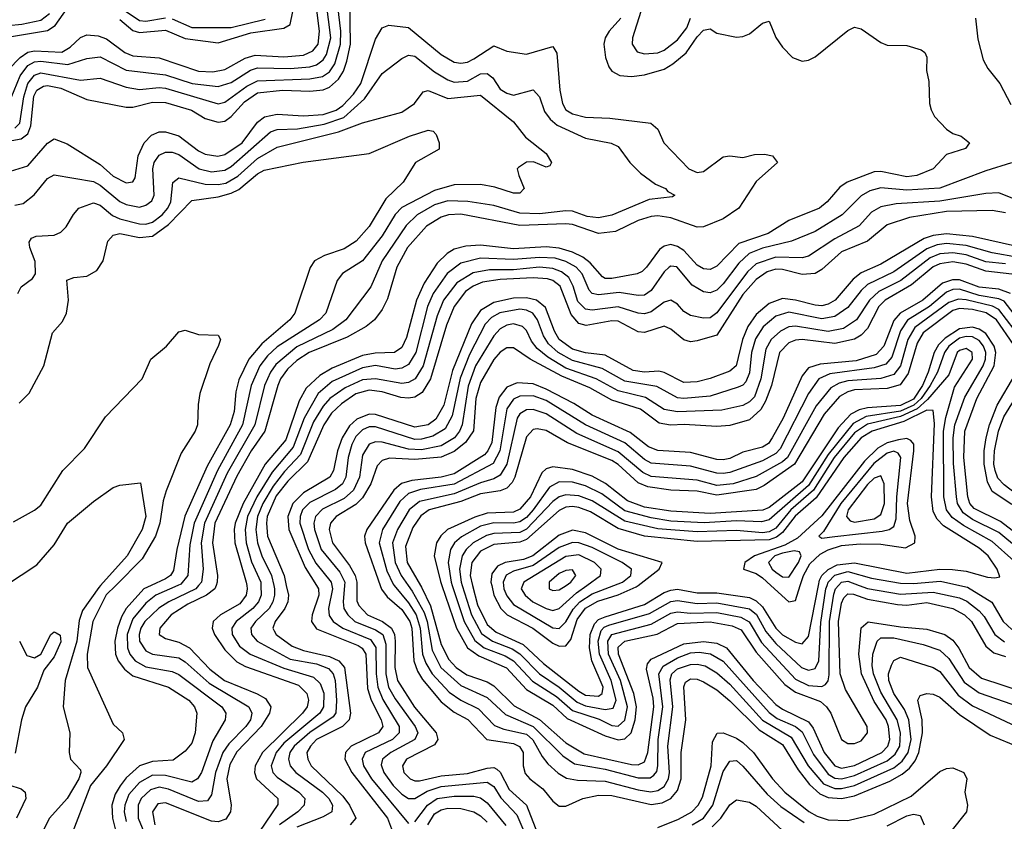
# Model space of a CAD drawing. Header units: inches. Extents: x 990535 to 1117859, y 769386 to 892122.
# Tile 974 of 1056: x 1063085 to 1066087, y 879281 to 881725. Entities that reach past the tile are written whole.
import ezdxf

# ---------------------------------------------------------------- set-up
doc = ezdxf.new("R2010")
doc.units = ezdxf.units.IN
doc.header["$MEASUREMENT"] = 0
doc.layers.add('B0867', color=7, linetype='Continuous')
doc.layers.add('B0868', color=7, linetype='Continuous')

msp = doc.modelspace()

# ---------------------------------------------------------------- linework, layer by layer
at = {"layer": 'B0867', "color": 5}
for points, elevation in [([(1063378.1, 880000), (1063349.1, 879970.9), (1063307.6, 879890), (1063290.8, 879790.8), (1063292.1, 879750), (1063370, 879576.5), (1063398.4, 879550), (1063403.8, 879530), (1063349.3, 879450), (1063300.6, 879390), (1063236.8, 879223.2), (1063223.8, 879210), (1063147.3, 879172.7), (1063111.1, 879148.9), (1063071.1, 879108.9)], 3080), ([(1063331.3, 880000), (1063325.9, 879994.1), (1063276.4, 879923.6), (1063266.8, 879893.2), (1063259.6, 879830), (1063224.1, 879710), (1063217.3, 879630), (1063237.7, 879550), (1063235.8, 879490), (1063240.2, 879470), (1063270, 879437.6), (1063271.8, 879430), (1063265.5, 879410), (1063230, 879350.4), (1063176, 879290), (1063145.2, 879230), (1063079.6, 879180.4)], 3060), ([(1063485.8, 880000), (1063463.3, 879990), (1063409.9, 879930.1), (1063395.6, 879904.4), (1063382.8, 879870), (1063374.8, 879830), (1063377.4, 879790), (1063385.2, 879770), (1063404.2, 879744.2), (1063430, 879724.4), (1063539.2, 879690), (1063600.3, 879650), (1063617.5, 879630), (1063624.9, 879610), (1063620.3, 879550), (1063610, 879518.8), (1063590, 879494.6), (1063552.7, 879467.3), (1063490, 879463), (1063450.4, 879449.7), (1063410, 879413.2), (1063391, 879389), (1063376.3, 879363.7), (1063365.7, 879330), (1063367.8, 879290), (1063387.3, 879212.7)], 3120), ([(1063567.4, 880000), (1063499.9, 879970), (1063470, 879945.6), (1063430, 879898.3), (1063412.5, 879850), (1063413.4, 879810), (1063421.3, 879790), (1063437.4, 879770), (1063470, 879751.4), (1063550, 879737.5), (1063570, 879727.9), (1063701.7, 879630), (1063713, 879610), (1063711.2, 879590), (1063673.6, 879526.4), (1063638.8, 879430), (1063627.5, 879410), (1063610, 879400.1), (1063530, 879420.7), (1063490, 879421.4), (1063450, 879399.2), (1063417.5, 879362.5), (1063405.2, 879330), (1063403.8, 879310), (1063410, 879280.4)], 3140), ([(1063630.4, 880000), (1063621.6, 879990), (1063539.5, 879950), (1063509.6, 879930.4), (1063467, 879890), (1063454.6, 879870), (1063449.3, 879850), (1063450.6, 879830), (1063470, 879800.7), (1063490.3, 879790.3), (1063570, 879778.9), (1063590, 879766.5), (1063662.3, 879702.3), (1063783.4, 879630), (1063792.9, 879610), (1063788.4, 879590), (1063774.4, 879570), (1063722.6, 879517.4), (1063704.2, 879490), (1063682.4, 879430), (1063670, 879361.5), (1063657.1, 879342.9), (1063630, 879340.6), (1063538.8, 879378.8), (1063510, 879384.4), (1063483.6, 879376.4), (1063454.9, 879350), (1063446.2, 879330), (1063446.6, 879290), (1063496.2, 879170)], 3160), ([(1063683.8, 880000), (1063680.4, 879990), (1063655, 879970), (1063597.5, 879942.5), (1063547.1, 879910), (1063512, 879870), (1063510.1, 879850.1), (1063530, 879838), (1063570, 879827.1), (1063603, 879810), (1063664.6, 879744.6), (1063709.7, 879709.7), (1063809.4, 879669.4), (1063834.9, 879654.9), (1063850.9, 879630), (1063846.8, 879610), (1063821.4, 879570), (1063747.3, 879492.7), (1063725.9, 879454.1), (1063716.4, 879410), (1063729.7, 879330), (1063727.4, 879310), (1063713.3, 879286.7), (1063690, 879279.1), (1063670, 879281.3), (1063530, 879337.2), (1063506.1, 879333.9), (1063490.1, 879310), (1063497, 879270)], 3180), ([(1063777.5, 880000), (1063779, 879990), (1063775.8, 879970), (1063755.8, 879944.2), (1063697.7, 879910), (1063674.4, 879890), (1063671.9, 879870), (1063679.3, 879850), (1063710, 879803.1), (1063747.1, 879767), (1063773.1, 879753.1), (1063935.4, 879695.4), (1063960.9, 879670), (1063965.9, 879650), (1063961.1, 879630), (1063946.8, 879610), (1063825.6, 879490), (1063802.5, 879450), (1063801.3, 879430), (1063806.9, 879410), (1063872.1, 879350), (1063871.7, 879331.7), (1063816.3, 879250)], 3220), ([(1063820.3, 880000), (1063821.5, 879970), (1063813.5, 879950), (1063795.8, 879930), (1063744.6, 879890), (1063731.9, 879870), (1063732.3, 879850), (1063755, 879815), (1063787.4, 879790), (1063890, 879747.3), (1063980.6, 879720.6), (1064001.2, 879701.2), (1064011.9, 879671.9), (1064011.3, 879630), (1064000.1, 879610), (1063890, 879518.9), (1063867.4, 879490), (1063851.4, 879450), (1063856.3, 879430), (1063870, 879415.1), (1063935.7, 879370), (1063954.2, 879350), (1063952.7, 879330), (1063932.9, 879310), (1063876.6, 879270)], 3240), ([(1063859.7, 880000), (1063861.9, 879990), (1063861.7, 879970), (1063857.1, 879950), (1063845.6, 879930), (1063803.6, 879890), (1063790.1, 879870), (1063791.4, 879850), (1063809.5, 879829.5), (1063910, 879775.5), (1063990, 879760.8), (1064026.3, 879746.3), (1064040.8, 879730), (1064046.9, 879710), (1064051, 879649), (1064048.6, 879611.4), (1064040.7, 879599.3), (1063970, 879551.8), (1063922.2, 879510), (1063908.1, 879490), (1063904.2, 879470), (1063909.4, 879450), (1063926.5, 879430), (1064008.5, 879370), (1064027.1, 879350), (1064038.5, 879330), (1064037.1, 879310), (1064010, 879294.7), (1063930, 879263.1)], 3260), ([(1063897.8, 880000), (1063904.6, 879970), (1063902.4, 879950), (1063892.9, 879930), (1063863.8, 879890), (1063856.8, 879870), (1063861, 879861), (1063867, 879850), (1063915.2, 879815.2), (1063950, 879801.7), (1064030, 879783.5), (1064057.9, 879770), (1064075.3, 879750), (1064093.3, 879610), (1064089.2, 879590), (1064069, 879570), (1063990, 879530.5), (1063971.1, 879510), (1063960.9, 879490), (1063963.2, 879470), (1063974, 879450), (1064070, 879357.2), (1064090.3, 879330), (1064109.7, 879290), (1064092.5, 879270)], 3280), ([(1063989.7, 880000), (1063996, 879990), (1063996.7, 879970), (1063976.4, 879910), (1063975, 879890), (1063990, 879867.8), (1064116.4, 879816.4), (1064129, 879809), (1064140.7, 879790), (1064145.7, 879685.7), (1064156.2, 879650), (1064186.8, 879590), (1064191.6, 879570), (1064179.2, 879550), (1064095.5, 879510), (1064078.2, 879490), (1064076.5, 879470), (1064097.5, 879430), (1064206.8, 879290), (1064221.3, 879250)], 3320), ([(1064036.7, 880000), (1064038.7, 879990), (1064026.7, 879930), (1064028.1, 879908.1), (1064040.4, 879890), (1064070.4, 879870), (1064154.6, 879834.6), (1064171, 879811), (1064171.6, 879730), (1064176.5, 879690), (1064191.7, 879651.7), (1064242.1, 879570), (1064242.3, 879550), (1064221.2, 879530), (1064138.3, 879490), (1064128.7, 879470), (1064133.1, 879450), (1064157.5, 879410), (1064270, 879273.7)], 3340), ([(1064075.2, 880000), (1064070.7, 879950), (1064073, 879930), (1064084.9, 879910), (1064106.6, 879890), (1064170, 879864.9), (1064191.6, 879850), (1064201.2, 879821.2), (1064200.9, 879730), (1064209.7, 879690), (1064230, 879653.7), (1064290.3, 879570), (1064298.4, 879550), (1064289.8, 879530), (1064216.2, 879490), (1064191.1, 879470), (1064187.3, 879452.7), (1064194.8, 879430), (1064223.7, 879390), (1064250, 879363), (1064270, 879350.1), (1064290, 879350.1), (1064327.6, 879372.4), (1064370, 879386.9), (1064510, 879399.7), (1064530, 879386.9), (1064552.1, 879352.1), (1064600.9, 879300.9), (1064654, 879174)], 3360), ([(1064112.9, 880000), (1064113, 879953), (1064118.5, 879938.5), (1064144.9, 879910), (1064191.4, 879890), (1064218.1, 879870), (1064227.5, 879850), (1064230, 879830.3), (1064228.9, 879750), (1064237.1, 879710), (1064288.5, 879628.5), (1064354.6, 879550), (1064360.2, 879530), (1064350, 879514.1), (1064264.3, 879470), (1064251.6, 879450), (1064256, 879430), (1064275.5, 879410), (1064290, 879403.9), (1064304.3, 879404.3), (1064370, 879419.7), (1064450, 879426.5), (1064510, 879442.9), (1064530, 879445.2), (1064539.8, 879439.8), (1064550, 879430.9), (1064577.2, 879377.2), (1064630.4, 879330), (1064663.4, 879243.4)], 3380), ([(1064184.3, 880000), (1064188.4, 879988.4), (1064205.1, 879965.1), (1064250, 879926.2), (1064274.8, 879890), (1064280.8, 879870), (1064286.5, 879770), (1064298.1, 879738.1), (1064313.2, 879713.2), (1064370, 879645), (1064410, 879613.3), (1064451.4, 879591.4), (1064508.7, 879530), (1064590, 879517.8), (1064608.7, 879508.7), (1064619.4, 879490), (1064620, 879450), (1064626.4, 879426.4), (1064640.2, 879410), (1064680, 879380), (1064710, 879342), (1064730, 879326.4), (1064750, 879327.1), (1064802.2, 879350), (1064850, 879360.7), (1064890, 879359.6), (1065010, 879332.2), (1065043.4, 879336.6), (1065070, 879350.6), (1065090, 879374.3), (1065101.2, 879410), (1065101.2, 879490), (1065115.8, 879590), (1065109.2, 879690.8), (1065114.7, 879705.3), (1065130, 879715.1), (1065150, 879713.8), (1065170, 879705.9), (1065210, 879681.1), (1065250, 879647.7), (1065339.2, 879559.2), (1065410, 879514.7), (1065458.1, 879438.1), (1065493.1, 879393.1), (1065524.5, 879364.5), (1065550, 879353.1), (1065590, 879350.6), (1065630, 879358.8), (1065737.3, 879402.7), (1065775.5, 879424.5), (1065797.3, 879442.7), (1065814.8, 879465.2), (1065825.8, 879490), (1065837.7, 879550), (1065836.4, 879590), (1065822.8, 879650), (1065830, 879663.8), (1065850, 879670.1), (1065870, 879668.1), (1065890, 879658.8), (1065950, 879606.2), (1066043.6, 879543.6), (1066250, 879458.1)], 3420), ([(1064226.2, 880000), (1064270, 879946.5), (1064293.5, 879910), (1064306.2, 879870), (1064313.4, 879790), (1064322.7, 879762.7), (1064342.1, 879730), (1064394.7, 879674.7), (1064430, 879650.3), (1064483.7, 879623.7), (1064533, 879573), (1064561.2, 879561.2), (1064630, 879545.9), (1064649.6, 879529.6), (1064678, 879478), (1064695.6, 879455.6), (1064727, 879427), (1064752.3, 879412.3), (1064785.7, 879405.7), (1064870, 879403), (1064970, 879376.8), (1065009.1, 879370.9), (1065030, 879374.2), (1065050, 879386.8), (1065063.3, 879410), (1065066, 879430), (1065060.7, 879510), (1065076.2, 879630), (1065067.9, 879712.1), (1065073.4, 879730), (1065090, 879745.4), (1065130, 879758.8), (1065150, 879760), (1065174.5, 879754.5), (1065210, 879733.2), (1065250, 879698.4), (1065350, 879588.9), (1065437, 879537), (1065489.1, 879450), (1065535.4, 879395.4), (1065570, 879380.9), (1065590, 879380.3), (1065630, 879390.2), (1065750, 879443.4), (1065775.5, 879464.5), (1065793.3, 879490), (1065802.8, 879530), (1065795.4, 879590), (1065781.9, 879621.9), (1065749.4, 879670), (1065734.8, 879710), (1065734.1, 879730), (1065742.8, 879757.2), (1065750, 879770.8), (1065770, 879780.8), (1065870, 879749.3), (1065890, 879737.1), (1065945.5, 879665.5), (1065990, 879632.8), (1066310, 879482.7)], 3440), ([(1064269.1, 880000), (1064282, 879982), (1064317.7, 879917.7), (1064327.3, 879890), (1064342.6, 879802.6), (1064368.6, 879750), (1064430, 879695.2), (1064510, 879658.5), (1064566.3, 879606.3), (1064650.1, 879570.1), (1064740.4, 879480.4), (1064776.3, 879456.3), (1064870, 879439.2), (1064970, 879413.3), (1065006.9, 879413.1), (1065018.6, 879421.4), (1065027, 879433), (1065030.3, 879449.7), (1065031.4, 879530), (1065045.2, 879630), (1065033.9, 879730), (1065046.7, 879753.3), (1065090, 879778.8), (1065130, 879794.3), (1065156.3, 879796.3), (1065191.2, 879791.2), (1065229.2, 879769.2), (1065370, 879612.4), (1065394.6, 879594.6), (1065449.7, 879569.7), (1065470, 879553.6), (1065504.8, 879484.8), (1065550, 879424.1), (1065570, 879412.7), (1065590, 879410), (1065630, 879420.8), (1065730, 879465.2), (1065754.1, 879485.9), (1065767.9, 879510), (1065769.8, 879550), (1065760.5, 879590), (1065710, 879674.4), (1065687.9, 879730), (1065683.8, 879756.2), (1065685.6, 879790), (1065698.7, 879830), (1065710, 879839.7), (1065750, 879840.5), (1065839.4, 879819.4), (1065890, 879802.4), (1065917.5, 879777.5), (1065964.5, 879704.5), (1066010, 879672.5), (1066110, 879637.9)], 3460), ([(1064307.1, 880000), (1064310, 879995.1), (1064337.3, 879937.3), (1064370, 879820.1), (1064393.8, 879773.8), (1064416.1, 879750), (1064447.7, 879727.7), (1064510, 879705.7), (1064530, 879694), (1064592.6, 879632.6), (1064670, 879590.7), (1064750, 879520), (1064806.2, 879486.2), (1064950, 879453.9), (1064970, 879453.3), (1064990, 879462.5), (1065000.1, 879490), (1065017.9, 879630), (1065016.3, 879656.3), (1064995.5, 879744.5), (1064998.8, 879761.2), (1065010, 879774.6), (1065110, 879821.8), (1065170, 879828.6), (1065210, 879823.8), (1065239.3, 879810), (1065321.4, 879710), (1065390, 879637.3), (1065410, 879622.7), (1065490, 879583.6), (1065504.4, 879564.4), (1065537.5, 879490), (1065569.9, 879449.9), (1065590, 879442.6), (1065630, 879450.6), (1065713.2, 879490), (1065731.5, 879510), (1065737.4, 879530), (1065733.8, 879570), (1065726.5, 879590), (1065690, 879646.2), (1065651.7, 879730), (1065642.9, 879790), (1065650, 879870.6), (1065671.2, 879888.8), (1065770, 879873.4), (1065850, 879866.9), (1065905.1, 879850), (1065930, 879833.5), (1065948.5, 879808.5), (1065979.3, 879750), (1066017.5, 879717.5), (1066150, 879673.7)], 3480), ([(1064372.2, 880000), (1064416.3, 879870), (1064449.9, 879809.9), (1064484.8, 879784.8), (1064569, 879749), (1064630, 879682.7), (1064710, 879634.9), (1064753.8, 879593.8), (1064870, 879541), (1064910, 879529.2), (1064930, 879531.7), (1064949.3, 879550.7), (1064961.1, 879590), (1064965.8, 879630), (1064957.6, 879670), (1064910.8, 879790), (1064910, 879811.3), (1064930.1, 879829.9), (1065028.2, 879851.8), (1065090, 879883.7), (1065190, 879889.1), (1065256.9, 879876.9), (1065284.3, 879864.3), (1065330, 879796), (1065417.9, 879697.9), (1065450, 879674.2), (1065526, 879646), (1065545.1, 879630), (1065557.6, 879610), (1065590.2, 879530.2), (1065610, 879518), (1065630, 879518.1), (1065650, 879525.7), (1065669.7, 879550), (1065668.1, 879570), (1065602.4, 879682.4), (1065586.3, 879730), (1065580.7, 879890), (1065590, 879946), (1065597.9, 879962.1), (1065610, 879974), (1065627.1, 879972.9), (1065670, 879958.3), (1065761.3, 879941.3), (1065790, 879940), (1065850, 879947.7), (1065930, 879929.8), (1065965.4, 879910), (1065986.2, 879890), (1066030, 879815.2), (1066054.6, 879794.6), (1066090, 879782.9)], 3520), ([(1064403.5, 880000), (1064439.9, 879890), (1064472.1, 879832.1), (1064501.5, 879810), (1064565, 879785), (1064590, 879770), (1064647.9, 879707.9), (1064721.4, 879661.4), (1064770, 879618.1), (1064851.7, 879591.7), (1064890, 879572.8), (1064910, 879570.9), (1064930, 879589), (1064938.2, 879630), (1064916.2, 879710), (1064880.3, 879790), (1064877.8, 879830), (1064890, 879850), (1065010, 879881.4), (1065070, 879915.3), (1065090, 879919.2), (1065130, 879915.3), (1065210, 879917.1), (1065283.2, 879903.2), (1065308.6, 879888.6), (1065346, 879826), (1065450, 879713.7), (1065490, 879695.1), (1065530, 879692.2), (1065541.8, 879698.2), (1065550, 879709.4), (1065553.1, 879726.9), (1065553.9, 879890), (1065567, 879973), (1065572.1, 879990), (1065581.3, 880000)], 3540), ([(1064434.2, 880000), (1064462.3, 879910), (1064493.3, 879853.3), (1064526, 879830), (1064586.7, 879806.7), (1064610, 879791.7), (1064670, 879730.5), (1064730, 879690), (1064784.2, 879644.2), (1064810, 879633.1), (1064870, 879621.8), (1064894.7, 879625.3), (1064903.5, 879650), (1064888.5, 879710), (1064852.2, 879790), (1064848.4, 879830), (1064857.6, 879862.4), (1064867, 879873), (1064881.1, 879878.9), (1065005.2, 879914.8), (1065070, 879951.4), (1065090, 879953.5), (1065150, 879945), (1065210, 879946.8), (1065310, 879928.2), (1065330.9, 879910.9), (1065359.5, 879859.5), (1065390, 879823.2), (1065468.1, 879750), (1065490, 879741.3), (1065510, 879746.2), (1065521.5, 879770), (1065527.4, 879887.4), (1065542.8, 879990), (1065546.2, 880000)], 3560), ([(1064465.6, 880000), (1064480.5, 879940.5), (1064510, 879880.4), (1064537.2, 879857.2), (1064620, 879820), (1064681.9, 879761.9), (1064790, 879677.1), (1064810, 879665.8), (1064850, 879662.1), (1064860.8, 879670), (1064863.6, 879690), (1064829.7, 879769.7), (1064822.5, 879810), (1064824.5, 879850), (1064836.9, 879883.1), (1064850, 879895.9), (1064870, 879904.3), (1064990, 879942.2), (1065050, 879978.6), (1065070, 879985.9), (1065090, 879988.1), (1065150, 879977.2), (1065210, 879977.1), (1065310, 879963.2), (1065330, 879953), (1065350, 879934.4), (1065390, 879870.1), (1065410, 879849.8), (1065450, 879827.1), (1065470, 879821.6), (1065490, 879844.1), (1065520.6, 880000)], 3580), ([(1064524, 880000), (1064530.4, 879970), (1064552, 879930), (1064570.9, 879910), (1064649.7, 879869.7), (1064710, 879823.5), (1064730, 879814.8), (1064750, 879815.6), (1064764.7, 879835.3), (1064784.4, 879895.6), (1064809.6, 879930.4), (1064847.9, 879952.1), (1064910, 879971.1), (1064964.6, 879995.4), (1064970.5, 880000)], 3620), ([(1064560.2, 880000), (1064561.4, 879990), (1064570, 879968.6), (1064590, 879941.4), (1064710, 879870.3), (1064730, 879868.6), (1064750, 879889), (1064772.5, 879927.5), (1064792.7, 879950), (1064830, 879974.5), (1064896.6, 880000)], 3640), ([(1064617.9, 880000), (1064614.3, 879990), (1064625.7, 879970), (1064649.7, 879950), (1064690, 879929.1), (1064710, 879923.9), (1064730, 879929.8), (1064782.3, 879977.7), (1064813.5, 880000)], 3660), ([(1064699.2, 880000), (1064699, 879990), (1064710, 879984.2), (1064730, 879986.4), (1064750.5, 880000)], 3680), ([(1065374.9, 880000), (1065430, 879949.7), (1065450, 879953.7), (1065464.8, 880000)], 3620), ([(1065644.1, 880000), (1065670, 879990.2), (1065770, 879973.2), (1065870, 879979.7), (1065950, 879962.5), (1065972.2, 879952.2), (1066010, 879922.8), (1066025.4, 879905.4), (1066057.8, 879850), (1066087.6, 879827.6)], 3540), ([(1065950.7, 880000), (1065974.8, 879994.8), (1066049, 879949), (1066082.8, 879890), (1066110, 879865.7)], 3560), ([(1063084.9, 879830), (1063106.4, 879786.4), (1063130, 879778.9), (1063150, 879790.6), (1063179.6, 879850), (1063190, 879858), (1063195.9, 879855.9), (1063208.5, 879848.5), (1063210, 879828), (1063190, 879781.8), (1063158.8, 879741.2), (1063139.7, 879690), (1063102.5, 879630), (1063090.1, 879590), (1063071.5, 879488.5)], 3040), ([(1065030, 879261.9), (1065093.3, 879286.7), (1065134, 879310), (1065153.5, 879330), (1065166.2, 879353.8), (1065193.5, 879450), (1065197.2, 879522.8), (1065210.8, 879549.2), (1065230, 879550.8), (1065270, 879534.2), (1065290, 879520.5), (1065322.1, 879490), (1065379.6, 879410), (1065417.8, 879370), (1065490.9, 879310.9), (1065516.3, 879296.3), (1065550, 879284.9), (1065610, 879283.6), (1065690, 879302.2), (1065802.6, 879357.4), (1065890, 879432.2), (1065910, 879442), (1065930, 879443.4), (1065962.9, 879430), (1065972.9, 879410), (1065966.2, 879370), (1065974.7, 879330), (1065971.8, 879310), (1065923.7, 879250)], 3380), ([(1065135, 879270), (1065169.6, 879290), (1065198.1, 879330), (1065230, 879432.9), (1065250, 879463.9), (1065270, 879466.2), (1065290, 879449), (1065363.5, 879363.5), (1065405.8, 879325.8), (1065477, 879277)], 3360), ([(1063051.5, 879391.5), (1063090, 879379.7), (1063101.8, 879370), (1063104, 879350), (1063075.2, 879290)], 3040), ([(1064290, 879278.9), (1064328.7, 879330), (1064357.9, 879350), (1064410, 879357.7), (1064470, 879357), (1064490, 879351.8), (1064510, 879337.4), (1064567.5, 879267.5)], 3340), ([(1065195.9, 879264.1), (1065222.8, 879290), (1065250, 879330.9), (1065270, 879346.3), (1065310, 879338.9), (1065330, 879327), (1065410, 879252.7)], 3340), ([(1064328.9, 879270), (1064350, 879303.4), (1064370, 879316), (1064390, 879320.8), (1064430, 879319.4), (1064469.3, 879310), (1064490, 879297.7), (1064510, 879278.3)], 3320), ([(1065730, 879267.3), (1065790, 879297.5), (1065810, 879302.2), (1065830, 879298), (1065842.8, 879270)], 3360)]:
    msp.add_lwpolyline(points, dxfattribs=dict(at, elevation=elevation))
at = {"layer": 'B0868', "color": 5}
for points, elevation in [([(1063050, 881464.2), (1063086.2, 881553.8), (1063110, 881585.2), (1063130, 881596.6), (1063150, 881599), (1063231.7, 881588.3), (1063290, 881606.8), (1063330, 881611.8), (1063410, 881570.8), (1063530, 881557.1), (1063610.9, 881530.9), (1063690, 881521.7), (1063730, 881533.4), (1063788.8, 881571.2), (1063810, 881578), (1063910, 881575.8), (1063970, 881581.7), (1063990, 881587.7), (1064010, 881602.6), (1064020.6, 881619.4), (1064033.6, 881670), (1064012.8, 881830)], 3260), ([(1063070, 881394.2), (1063086, 881410), (1063097.9, 881490), (1063109.6, 881530), (1063130, 881556.3), (1063150, 881563), (1063270, 881541), (1063330, 881547.2), (1063410, 881519.4), (1063450, 881511.7), (1063510, 881518), (1063530, 881516), (1063690, 881468.7), (1063710, 881473.4), (1063777.3, 881522.7), (1063810, 881538.9), (1063970, 881544.5), (1064008.6, 881551.4), (1064030, 881566.2), (1064045.5, 881590), (1064062.7, 881650), (1064063.6, 881690), (1064050.2, 881810)], 3240), ([(1063050, 881354.6), (1063090, 881361.7), (1063110, 881376.9), (1063118.6, 881401.4), (1063128, 881492), (1063137.7, 881510), (1063157.5, 881522.5), (1063170, 881524.4), (1063210, 881515.9), (1063290, 881481.7), (1063410, 881458), (1063430, 881458.2), (1063490, 881474), (1063530, 881473), (1063609.2, 881449.2), (1063650, 881424.1), (1063690, 881412.4), (1063710, 881415.7), (1063730, 881429.4), (1063770, 881474.5), (1063810, 881501.9), (1063886, 881510), (1063970, 881507.3), (1064010, 881511.6), (1064030, 881519.7), (1064056.6, 881543.4), (1064071.8, 881568.2), (1064081.9, 881598.1), (1064093.1, 881650), (1064091.3, 881788.7)], 3220), ([(1063030, 881669.2), (1063170, 881691.8), (1063193.1, 881706.9), (1063230, 881759.6)], 3320), ([(1063050, 881571.7), (1063086.4, 881610), (1063110, 881625.7), (1063130, 881630.5), (1063213.5, 881626.5), (1063239, 881641), (1063270, 881671.1), (1063290, 881678.8), (1063324.5, 881675.5), (1063350, 881667), (1063405.2, 881625.2), (1063430, 881614.9), (1063510, 881609.1), (1063630, 881568.3), (1063673.7, 881566.3), (1063710, 881573), (1063772.6, 881607.4), (1063802.6, 881617.4), (1063890, 881611.7), (1063950, 881616.6), (1063979.1, 881630), (1063994.9, 881650), (1063999, 881690), (1063989, 881770)], 3280), ([(1063050, 881707.6), (1063091.2, 881711.2), (1063150, 881724), (1063176.2, 881743.8)], 3340), ([(1063390, 881725.6), (1063430, 881692.6), (1063450, 881685.6), (1063530, 881692.7), (1063590, 881667.8), (1063690, 881654.1), (1063790, 881684.6), (1063890, 881698.8), (1063909.9, 881710.1), (1063917.6, 881750)], 3320), ([(1063409.7, 881750), (1063450, 881723.1), (1063470, 881720.7), (1063530, 881730.8)], 3340), ([(1064978.4, 881750), (1064953, 881670), (1064952.6, 881650), (1064967.5, 881627.5), (1064990, 881620.5), (1065030, 881624.2), (1065050, 881632.3), (1065090, 881663.3), (1065119.3, 881700.7), (1065130, 881730)], 3240), ([(1063550, 881727.8), (1063610, 881701.7), (1063730, 881701.3), (1063833.8, 881726.2)], 3340), ([(1064917.4, 881730), (1064881.9, 881690), (1064870.1, 881670), (1064866.1, 881650), (1064870.5, 881610), (1064881.1, 881581.1), (1064890, 881567.8), (1064914.7, 881554.7), (1064950, 881551.9), (1064990, 881556.5), (1065050, 881574.2), (1065076.6, 881590), (1065116.5, 881623.5), (1065150, 881672.4), (1065170, 881692.7), (1065190, 881696.8), (1065210, 881683.8), (1065270, 881672), (1065290, 881673.7), (1065310, 881681.7), (1065350, 881714), (1065370, 881720.3), (1065390.6, 881670.6), (1065410, 881641.7), (1065441.1, 881610), (1065470, 881598.4), (1065490, 881601.5), (1065510, 881612), (1065610, 881692.3), (1065630, 881702), (1065650, 881697.3), (1065710, 881655.5), (1065730, 881647.5), (1065790, 881646.4), (1065833.4, 881633.4), (1065844.8, 881624.8), (1065850.3, 881610.3), (1065849, 881570), (1065856.2, 881536.2), (1065858.2, 881470), (1065863.2, 881450), (1065874.2, 881430), (1065910, 881391.6), (1065930, 881378.4), (1065954.9, 881370), (1065980.2, 881350), (1065968.1, 881331.9), (1065910, 881313.7), (1065870.1, 881270), (1065819.7, 881250), (1065790, 881245.9), (1065710, 881262.3), (1065690, 881260.8), (1065607.3, 881230), (1065585.6, 881214.4), (1065547, 881170), (1065523.1, 881150), (1065430, 881112.3), (1065367, 881073), (1065277.5, 881042.5), (1065210, 880973.6), (1065190, 880963.7), (1065170, 880965.5), (1065150, 880976.5), (1065110, 881020.9), (1065090, 881033.7), (1065070, 881039.1), (1065050, 881034.9), (1065035.4, 881024.6), (1064996, 880970), (1064982.3, 880957.7), (1064967.4, 880950), (1064890, 880935.5), (1064870, 880936.3), (1064861.3, 880941.3), (1064823.9, 880983.9), (1064801.4, 881001.4), (1064770, 881016.4), (1064730, 881027.9), (1064690, 881032), (1064590, 881026.3), (1064490, 881037.1), (1064445.2, 881034.8), (1064410, 881025.3), (1064388.3, 881011.7), (1064357.7, 880982.3), (1064317.9, 880922.1), (1064295.1, 880870), (1064264.2, 880755.8), (1064250, 880725.3), (1064227.4, 880710), (1064168.6, 880708.6), (1064130, 880701.5), (1064037.5, 880662.5), (1063999.8, 880640.2), (1063958.8, 880601.2), (1063937.5, 880562.5), (1063896, 880444), (1063833.8, 880370), (1063766.6, 880250), (1063741.9, 880190), (1063738.5, 880170), (1063741.4, 880130), (1063775.9, 880010), (1063777.5, 880000)], 3220), ([(1065999.2, 881730), (1066005.7, 881665.7), (1066022.5, 881602.5), (1066036.1, 881576.1), (1066073.4, 881530), (1066106.6, 881466.6)], 3240), ([(1063057.2, 881262.8), (1063110, 881279.7), (1063170, 881348.5), (1063190, 881362.1), (1063230, 881346.9), (1063330, 881283.8), (1063370, 881247.7), (1063410, 881228.1), (1063430, 881230.2), (1063437.5, 881242.5), (1063446.4, 881310), (1063464.4, 881350), (1063486.7, 881373.3), (1063510, 881383), (1063530, 881383.4), (1063570, 881371.1), (1063630, 881325.3), (1063650, 881315.3), (1063689.3, 881309.3), (1063710, 881314.2), (1063763.5, 881350), (1063810, 881412.5), (1063830.9, 881429.1), (1063870, 881436.5), (1063950, 881431.7), (1064010, 881436.4), (1064050, 881449), (1064070, 881463.6), (1064102.5, 881497.5), (1064125.1, 881530), (1064170, 881665.4), (1064190, 881700.2), (1064210, 881708.2), (1064270, 881700.8), (1064370, 881619), (1064410, 881596), (1064430, 881592), (1064450, 881595.1), (1064470, 881605.3), (1064530, 881645.8), (1064570, 881628.9), (1064630, 881620.1), (1064710, 881643.2), (1064723, 881623), (1064731.7, 881510), (1064739.6, 881470), (1064749.7, 881450), (1064770, 881437.7), (1064810, 881428.2), (1064884.4, 881424.4), (1065009.4, 881409.4), (1065030.9, 881390.9), (1065048.9, 881350), (1065124.7, 881270), (1065150, 881258.6), (1065170, 881262.3), (1065230, 881306.9), (1065250, 881310.2), (1065290, 881305.1), (1065325.5, 881314.5), (1065355.2, 881315.2), (1065380.3, 881310), (1065395.2, 881290), (1065330, 881231.7), (1065277.5, 881150), (1065230, 881117.5), (1065170, 881093.1), (1065150, 881091.9), (1065070, 881121.3), (1065030, 881126.8), (1065010, 881125.4), (1064970, 881113.2), (1064901.2, 881078.8), (1064850, 881073.1), (1064770, 881100.3), (1064750, 881102.6), (1064610, 881097.2), (1064430, 881132.2), (1064391.8, 881130), (1064370, 881123.2), (1064324.9, 881095.1), (1064267.2, 881030), (1064235, 880970), (1064206.6, 880873.4), (1064190, 880841.1), (1064166.6, 880810), (1064141.4, 880790), (1064083.1, 880756.9), (1063967.6, 880710), (1063930, 880685.5), (1063901.1, 880658.9), (1063880.6, 880630), (1063872.3, 880610), (1063831.9, 880470), (1063790.7, 880410), (1063746.6, 880333.4), (1063680.1, 880190), (1063673.1, 880130), (1063687.6, 880030), (1063687.2, 880010), (1063683.8, 880000)], 3180), ([(1063070, 881159.4), (1063095.2, 881164.8), (1063129.1, 881190.9), (1063170, 881241.3), (1063190, 881252.2), (1063310, 881231.5), (1063330, 881220.3), (1063390, 881171), (1063410, 881161.1), (1063450, 881153.7), (1063470, 881159), (1063487.7, 881172.3), (1063494.9, 881190), (1063491.1, 881270), (1063495.5, 881290), (1063510, 881311.5), (1063530, 881320.9), (1063550, 881321.3), (1063570, 881313.6), (1063632.1, 881270), (1063670, 881261.1), (1063710, 881266.4), (1063730, 881277.6), (1063850, 881382.7), (1063870, 881390), (1063932.3, 881392.3), (1064013.3, 881406.7), (1064073.3, 881426.7), (1064136.2, 881483.8), (1064190, 881560.6), (1064250, 881607), (1064270, 881616.6), (1064290, 881613.9), (1064350, 881566.1), (1064390, 881541.5), (1064410, 881534.6), (1064450, 881537.6), (1064490, 881560.2), (1064510, 881561.2), (1064527.9, 881547.9), (1064550, 881513.3), (1064570, 881500.6), (1064590, 881495), (1064650, 881510.9), (1064669.6, 881489.6), (1064685.3, 881445.3), (1064702.2, 881422.2), (1064723.7, 881403.7), (1064810, 881363.3), (1064888.2, 881348.2), (1064910, 881338.3), (1064945.4, 881290), (1064977.4, 881257.4), (1065023.3, 881223.3), (1065053.4, 881210), (1065060.8, 881200.8), (1065082.4, 881190), (1065075.4, 881184.6), (1065003.7, 881176.3), (1064890, 881129), (1064850, 881121.1), (1064815, 881125), (1064770, 881141.2), (1064750, 881142.5), (1064670, 881133.4), (1064610, 881135.3), (1064530, 881158.6), (1064451, 881171), (1064390, 881172.2), (1064350, 881160.1), (1064296.5, 881130), (1064263, 881097), (1064189.8, 880990), (1064155.9, 880910), (1064079.2, 880810), (1064039.9, 880780.1), (1063930, 880727), (1063866.2, 880673.8), (1063849.6, 880650), (1063831.7, 880610), (1063802.2, 880490), (1063718, 880342), (1063648.9, 880190), (1063638.5, 880130), (1063644.4, 880050), (1063639.2, 880010), (1063630.4, 880000)], 3160), ([(1063079.4, 880890), (1063089.3, 880910.7), (1063124.2, 880935.8), (1063133.7, 880950), (1063132, 880988), (1063115.5, 881030), (1063113.6, 881046.4), (1063121.5, 881058.5), (1063135.5, 881064.5), (1063190, 881068.4), (1063210, 881077.5), (1063226.9, 881093.1), (1063248.6, 881131.4), (1063265.6, 881150), (1063310, 881166.1), (1063330, 881159.2), (1063368.3, 881128.3), (1063390, 881118), (1063450, 881102.8), (1063470, 881101.6), (1063490, 881107.6), (1063519.8, 881130), (1063536.9, 881150), (1063546, 881170), (1063551.5, 881228.5), (1063570, 881243), (1063650, 881223.2), (1063690, 881222.2), (1063713.4, 881226.6), (1063750, 881247.5), (1063810, 881301.6), (1063870, 881336.7), (1064057.2, 881382.8), (1064130, 881410.1), (1064250, 881442.9), (1064288.3, 881470), (1064314.8, 881505.2), (1064330, 881509), (1064390, 881485), (1064490, 881495.3), (1064590, 881413.9), (1064627.1, 881367.1), (1064690, 881317.2), (1064706.7, 881290), (1064700.7, 881279.3), (1064690, 881275.8), (1064651.4, 881291.4), (1064630, 881290.6), (1064605.2, 881274.8), (1064601.5, 881270), (1064606.2, 881250), (1064622.7, 881210), (1064610, 881196.4), (1064590, 881195.6), (1064533.9, 881213.9), (1064490, 881222.5), (1064410, 881221.3), (1064350, 881204.6), (1064250, 881152.4), (1064229.4, 881130.6), (1064190, 881066.4), (1064130, 880989.5), (1064069.2, 880950.8), (1064053.1, 880930), (1064018.3, 880830), (1063999.4, 880810), (1063870, 880727.6), (1063840.2, 880699.8), (1063817, 880670), (1063790.4, 880609.6), (1063764.5, 880490), (1063687.9, 880350), (1063616.6, 880190), (1063603.6, 880123.6), (1063598, 880030), (1063576.1, 880003.9), (1063567.4, 880000)], 3140), ([(1063083.8, 880556.2), (1063113.7, 880586.3), (1063158.4, 880670), (1063184.6, 880770), (1063215.1, 880804.9), (1063227.9, 880830), (1063233.6, 880870), (1063229.1, 880930.9), (1063250, 880938.9), (1063290, 880943), (1063320, 880960), (1063339.5, 880990), (1063354.2, 881050), (1063370, 881068), (1063390, 881073), (1063450, 881060.4), (1063490, 881064.5), (1063539.1, 881100.9), (1063610, 881174), (1063690, 881185.1), (1063730, 881195.8), (1063753.1, 881206.9), (1063810, 881255.2), (1063830, 881266.2), (1063949.6, 881290.4), (1064150, 881316.9), (1064273.7, 881370), (1064330, 881388.4), (1064345.6, 881385.6), (1064355.1, 881375.1), (1064364.3, 881350), (1064363.6, 881330), (1064291.3, 881290), (1064254.5, 881230), (1064200.9, 881179.1), (1064150, 881094.3), (1064110.4, 881049.6), (1064074, 881026), (1064013.9, 881006.1), (1063983.5, 880990), (1063970.9, 880969.1), (1063924.2, 880830), (1063908.2, 880810), (1063823.5, 880736.5), (1063783.6, 880690), (1063752.9, 880627.1), (1063744.3, 880590), (1063738.8, 880530), (1063726.7, 880490), (1063656.7, 880363.3), (1063588.9, 880211.1), (1063564.5, 880110), (1063554.3, 880045.7), (1063544.7, 880030), (1063530, 880019.6), (1063485.8, 880000)], 3120), ([(1066108.4, 881288.4), (1066030, 881264.5), (1065890, 881211.8), (1065790, 881205.1), (1065710, 881212.7), (1065676.8, 881203.2), (1065650, 881188), (1065592, 881130), (1065510, 881079.3), (1065437.5, 881050), (1065350, 881028.4), (1065308.4, 881011.6), (1065277.1, 880982.9), (1065230, 880919.6), (1065210, 880900.6), (1065190, 880891.8), (1065170, 880894.9), (1065135.5, 880915.5), (1065088.8, 880971.2), (1065070, 880973.5), (1065065.4, 880970), (1065050, 880956.1), (1065010, 880899.5), (1064990, 880885.4), (1064970, 880883.9), (1064912.7, 880892.7), (1064850, 880886), (1064830, 880889.9), (1064820.7, 880900.7), (1064799.4, 880950), (1064781.9, 880970), (1064750, 880987.5), (1064717.4, 880997.4), (1064670, 881000.4), (1064590, 880993.5), (1064490, 880997.7), (1064430, 880983), (1064388.7, 880951.3), (1064345.3, 880890), (1064327.8, 880850), (1064292.8, 880710), (1064270, 880674), (1064250, 880662), (1064230, 880659), (1064170, 880670.4), (1064130, 880663.6), (1064038.1, 880621.9), (1063995.1, 880584.9), (1063952.1, 880510), (1063918.9, 880421.1), (1063854.5, 880345.5), (1063807.5, 880270), (1063780, 880210), (1063772.5, 880170), (1063775.3, 880130), (1063791.6, 880071.6), (1063819.9, 880010), (1063820.3, 880000)], 3240), ([(1066160.1, 881160.1), (1066070, 881197.4), (1066030, 881195.2), (1065890, 881172.1), (1065756.6, 881163.4), (1065710, 881154.8), (1065682.1, 881137.9), (1065643.9, 881096.1), (1065570, 881057.1), (1065490, 881004.2), (1065470, 880998.4), (1065390, 881000.5), (1065330, 880980.5), (1065303.3, 880956.7), (1065210, 880831.5), (1065190, 880816.2), (1065170, 880814.7), (1065130, 880823.2), (1065110, 880834.9), (1065090, 880857.5), (1065070, 880869.9), (1065050, 880863.6), (1065010, 880834.7), (1064990, 880828.4), (1064970, 880830.5), (1064910, 880849.3), (1064830, 880839.5), (1064810, 880842.5), (1064786.2, 880866.2), (1064772.8, 880912.8), (1064759.1, 880939.1), (1064736.7, 880956.7), (1064710, 880966.5), (1064670, 880970.1), (1064590, 880962.3), (1064517.6, 880962.4), (1064467.1, 880952.9), (1064417.4, 880922.6), (1064377, 880870), (1064357.5, 880822.5), (1064315.1, 880670), (1064290.6, 880630), (1064270, 880618.7), (1064250, 880615.5), (1064170, 880630.3), (1064130, 880627), (1064077.3, 880602.7), (1064030.5, 880569.5), (1064010, 880546.5), (1063980.9, 880499.1), (1063940.6, 880399.4), (1063892.3, 880347.7), (1063857.7, 880302.3), (1063826.1, 880250), (1063810.2, 880210), (1063805.1, 880170), (1063809.7, 880130), (1063823.1, 880090), (1063852.9, 880030), (1063859.7, 880000)], 3260), ([(1066090, 881135.8), (1066050, 881142.8), (1065910, 881139.7), (1065797.7, 881122.3), (1065730, 881099.8), (1065670, 881050.2), (1065590, 881017.2), (1065530, 880963.5), (1065510, 880951.2), (1065470, 880947.7), (1065410, 880963.8), (1065390, 880964.3), (1065363.3, 880956.7), (1065330, 880932.8), (1065290, 880887.1), (1065210, 880763.5), (1065150, 880745.4), (1065130, 880743.2), (1065110, 880748.9), (1065070, 880781.3), (1065050, 880790.3), (1064990, 880771.2), (1064970, 880773.2), (1064910, 880805.3), (1064890, 880806.8), (1064812.1, 880792.1), (1064790, 880798.5), (1064766.6, 880826.6), (1064732.3, 880912.3), (1064710, 880929.5), (1064694.4, 880934.4), (1064650, 880937.9), (1064550, 880932.9), (1064495.8, 880924.2), (1064467.3, 880912.7), (1064444, 880896), (1064409.5, 880850.5), (1064386, 880794), (1064337.1, 880630), (1064312.1, 880587.9), (1064290, 880573.7), (1064270, 880570.7), (1064246.7, 880573.3), (1064190, 880590.3), (1064150, 880595), (1064110, 880583.7), (1064066, 880554), (1064035.2, 880524.8), (1064011.9, 880490), (1063962.8, 880377.2), (1063902.4, 880317.6), (1063867.3, 880272.7), (1063839.9, 880210), (1063837, 880190), (1063840.6, 880150), (1063891, 880030), (1063897.8, 880000)], 3280), ([(1066130, 881032.5), (1065990, 881064), (1065910, 881072.2), (1065870, 881067.5), (1065842.4, 881057.6), (1065710, 880979.7), (1065650, 880952.9), (1065626.2, 880933.8), (1065571.3, 880870), (1065550, 880857.7), (1065530, 880852.9), (1065510, 880854.3), (1065450, 880869.8), (1065410, 880874.7), (1065370, 880860.1), (1065330, 880826.4), (1065304.9, 880790), (1065289, 880750), (1065269.7, 880670), (1065250, 880653.3), (1065190, 880630.5), (1065150, 880621), (1065110, 880618.6), (1065050, 880649.7), (1065033, 880653), (1064990, 880650), (1064955.1, 880655.1), (1064870, 880702.2), (1064810, 880708.9), (1064770, 880720.8), (1064729.7, 880750), (1064715, 880775), (1064687.5, 880847.5), (1064660.9, 880870), (1064630, 880876.7), (1064590, 880876), (1064530, 880862.3), (1064490, 880838.1), (1064461.9, 880798.1), (1064404.4, 880655.6), (1064377.9, 880550), (1064353.2, 880506.8), (1064330, 880490), (1064290, 880482.5), (1064170, 880521.6), (1064150, 880522.2), (1064112.7, 880507.3), (1064090, 880486.5), (1064068.1, 880450), (1064053.6, 880410), (1064041.4, 880350), (1064030.6, 880330), (1063950, 880281.9), (1063917.8, 880250), (1063902.4, 880210), (1063905.3, 880170), (1063954.9, 880054.9), (1063989.7, 880000)], 3320), ([(1066130, 881000.1), (1066050, 881013.7), (1065970, 881037), (1065910, 881042.3), (1065881.6, 881038.4), (1065850, 881026.8), (1065750, 880955.9), (1065670, 880917.1), (1065650, 880898.8), (1065610, 880847.9), (1065570, 880819.6), (1065530, 880812.9), (1065430, 880832.9), (1065390, 880821), (1065351.2, 880788.8), (1065328.3, 880751.7), (1065316.3, 880710), (1065310, 880647.9), (1065299.1, 880620.9), (1065290, 880610.3), (1065275.6, 880604.4), (1065190, 880577), (1065110, 880569.8), (1065090, 880571.9), (1065026.9, 880606.9), (1064930, 880622.7), (1064861, 880661), (1064770, 880685.5), (1064726.9, 880710), (1064696.8, 880736.8), (1064681.5, 880761.5), (1064664, 880810), (1064649.8, 880829.8), (1064630, 880839.3), (1064610, 880842.4), (1064549.1, 880830.9), (1064523.5, 880816.5), (1064503.7, 880796.3), (1064455.8, 880704.2), (1064427.9, 880632.1), (1064403.4, 880516.6), (1064382.4, 880477.6), (1064345, 880455), (1064310, 880445.8), (1064290, 880445.4), (1064170, 880483.4), (1064150, 880483.2), (1064130, 880474.8), (1064110, 880453.8), (1064098, 880430), (1064086.8, 880390), (1064079.4, 880330), (1064069.5, 880310), (1064047.7, 880292.3), (1063970, 880252.8), (1063947.6, 880230), (1063939.6, 880210), (1063938.8, 880190), (1063965.7, 880110), (1063987.6, 880067.6), (1064034.8, 880010), (1064036.7, 880000)], 3340), ([(1066090, 880980.7), (1066030, 880987.1), (1065970, 881007.9), (1065930, 881014), (1065890, 881011), (1065860.9, 880999.1), (1065771.4, 880930), (1065704.1, 880895.9), (1065676, 880870), (1065636, 880810), (1065596.6, 880783.4), (1065550, 880774.6), (1065450, 880791), (1065430, 880788.1), (1065404.3, 880775.7), (1065376.2, 880750), (1065359.9, 880720.1), (1065344.7, 880630), (1065325, 880575), (1065310, 880559.5), (1065290, 880548.6), (1065225.7, 880534.3), (1065090, 880529.4), (1065050, 880536.1), (1064993.2, 880573.2), (1064910, 880592.9), (1064842.3, 880630), (1064750, 880662.5), (1064695.5, 880695.5), (1064662.1, 880722.1), (1064645, 880745), (1064630, 880776.9), (1064617.8, 880790), (1064590, 880797.7), (1064570, 880793.5), (1064550, 880782.1), (1064530, 880761.4), (1064475, 880670), (1064452.7, 880607.3), (1064434.4, 880490), (1064426.2, 880470), (1064410.8, 880450), (1064370, 880426), (1064310, 880413.8), (1064270, 880415.7), (1064190, 880437.2), (1064170, 880438), (1064150, 880430.9), (1064130, 880397), (1064121.1, 880330), (1064103.1, 880290), (1064074.5, 880265.5), (1064008, 880232), (1063987.2, 880210), (1063982.1, 880190), (1063984, 880170), (1064003.7, 880110), (1064060.6, 880040.6), (1064076.1, 880010), (1064075.2, 880000)], 3360), ([(1066109.2, 880949.2), (1066030, 880958.1), (1065970, 880979.5), (1065930, 880986.2), (1065890, 880980.9), (1065870, 880971.1), (1065803.5, 880916.5), (1065723.3, 880870), (1065703.8, 880850), (1065670, 880783.7), (1065650, 880763.4), (1065630, 880751.3), (1065570, 880737.3), (1065470, 880749.7), (1065450, 880748.1), (1065430, 880739.8), (1065401.8, 880710), (1065376.6, 880610), (1065358.5, 880561.5), (1065344, 880536), (1065310, 880505.2), (1065250, 880488.1), (1065210, 880485), (1065110.7, 880490.7), (1065068.6, 880488.6), (1065034.3, 880494.3), (1064977.4, 880537.4), (1064890, 880565.1), (1064822.9, 880602.9), (1064737.9, 880637.9), (1064641.5, 880690), (1064590, 880724), (1064570, 880724), (1064550, 880711.4), (1064530, 880689.2), (1064490, 880618.7), (1064476.1, 880570), (1064468.5, 880471.5), (1064444.6, 880435.4), (1064410, 880408.3), (1064370, 880391), (1064290, 880383.5), (1064212.1, 880387.9), (1064190, 880381.2), (1064175.1, 880364.9), (1064155.1, 880310), (1064130, 880266.9), (1064110, 880246.6), (1064050.1, 880210), (1064032.7, 880190), (1064028.2, 880170), (1064038.3, 880130), (1064090, 880061.2), (1064107.8, 880030), (1064112.9, 880010), (1064112.9, 880000)], 3380), ([(1066105.1, 880890), (1066070, 880903), (1066010, 880909), (1065950, 880931.5), (1065928.2, 880931.8), (1065898.7, 880921.2), (1065838.4, 880870), (1065768.7, 880830), (1065750, 880808.1), (1065719.8, 880730), (1065695.9, 880704.1), (1065634.9, 880685.1), (1065525.5, 880674.5), (1065490, 880663.7), (1065470, 880639.4), (1065412.5, 880510), (1065379.4, 880450), (1065367.3, 880432.7), (1065350, 880421.4), (1065290, 880406), (1065250, 880387.3), (1065230, 880383.1), (1065210, 880384.2), (1065130, 880405.5), (1065030, 880411.2), (1065002.4, 880422.4), (1064946.4, 880466.4), (1064830, 880518.7), (1064774.4, 880554.4), (1064690, 880598.7), (1064650, 880614.4), (1064602.1, 880617.9), (1064570, 880604.1), (1064546.4, 880573.6), (1064537, 880543), (1064523.9, 880436.1), (1064512.6, 880410), (1064502.1, 880397.9), (1064410, 880340.1), (1064370, 880330.1), (1064280.2, 880319.8), (1064249.2, 880310.8), (1064225.4, 880290), (1064143.3, 880170), (1064136.7, 880150), (1064138.1, 880130), (1064184.3, 880000)], 3420), ([(1066159.9, 880770), (1066086.3, 880866.3), (1066070, 880874.3), (1066010, 880884.2), (1065950, 880903.5), (1065930, 880902.2), (1065910, 880894), (1065858.3, 880850), (1065791.5, 880808.5), (1065770, 880776.3), (1065743.6, 880696.4), (1065725.4, 880674.6), (1065690, 880663), (1065554.9, 880645.1), (1065521.3, 880630), (1065490, 880585.2), (1065403.2, 880416.8), (1065390, 880402.4), (1065350, 880379.8), (1065250, 880344.2), (1065230, 880341.3), (1065210, 880342.1), (1065130, 880363.5), (1065010, 880373.1), (1064990, 880383.7), (1064930, 880434.4), (1064809.7, 880489.7), (1064690, 880563.4), (1064650, 880577.9), (1064610, 880577.3), (1064590, 880567.7), (1064570, 880538.1), (1064549.2, 880410.8), (1064528.6, 880371.4), (1064410, 880309.1), (1064307.3, 880292.7), (1064270, 880280.1), (1064244.4, 880255.6), (1064191.4, 880170), (1064180.5, 880130), (1064204.6, 880044.6), (1064223.4, 880003.4), (1064226.2, 880000)], 3440), ([(1066139.7, 880750), (1066070, 880840.9), (1066051.1, 880851.1), (1065970, 880871.3), (1065947.2, 880872.8), (1065917.1, 880862.9), (1065813.6, 880786.4), (1065792.8, 880750), (1065770, 880670), (1065750, 880643.6), (1065710, 880631.2), (1065610, 880624.1), (1065583.4, 880616.6), (1065557.6, 880602.4), (1065512.8, 880547.2), (1065425.4, 880390), (1065410, 880376.8), (1065330, 880332), (1065260.2, 880310), (1065210, 880305), (1065150, 880321.3), (1065010, 880331.9), (1064984.2, 880344.2), (1064910, 880407.5), (1064783.1, 880463.1), (1064690, 880523.2), (1064650, 880536.3), (1064630, 880535.3), (1064610, 880523.4), (1064601.9, 880510), (1064570.6, 880369.4), (1064550, 880336), (1064530, 880324.5), (1064490, 880312.8), (1064410, 880279), (1064303.7, 880256.3), (1064272.3, 880230), (1064236.3, 880170), (1064221.7, 880130), (1064229.7, 880070), (1064247.7, 880030), (1064269.1, 880000)], 3460), ([(1066114.9, 880734.9), (1066062.4, 880810), (1066031.2, 880831.2), (1065990, 880841.4), (1065950, 880844.2), (1065930, 880838.4), (1065839.6, 880770), (1065821.1, 880738.9), (1065793.4, 880646.6), (1065768.7, 880611.3), (1065730, 880600.1), (1065630, 880596.5), (1065609.3, 880590.7), (1065584.1, 880575.9), (1065537.7, 880522.3), (1065447.2, 880370), (1065355, 880305), (1065330, 880292.1), (1065210, 880274.8), (1065150, 880286.9), (1065070, 880290.1), (1065000.1, 880300.1), (1064970, 880313.2), (1064910, 880368.6), (1064890, 880380.9), (1064754.7, 880434.7), (1064690, 880471.9), (1064662.6, 880477.4), (1064650, 880475.6), (1064630, 880453.4), (1064594.2, 880330), (1064586.2, 880313.8), (1064570, 880296.7), (1064550, 880288.7), (1064490, 880279.6), (1064430, 880255.6), (1064333.7, 880230), (1064308.1, 880211.9), (1064283.7, 880176.3), (1064261.7, 880118.3), (1064265.9, 880070), (1064307.1, 880000)], 3480), ([(1066150, 880137.1), (1066074.9, 880194.9), (1065994.3, 880234.3), (1065981.2, 880250), (1065975, 880270), (1065963.6, 880390), (1065966.2, 880470), (1066002.7, 880570), (1066056.1, 880670), (1066060.9, 880710), (1066055.8, 880730), (1066030, 880768.3), (1066010, 880781.5), (1065990, 880787.1), (1065950, 880782.1), (1065906.4, 880753.6), (1065886, 880734), (1065872.8, 880710), (1065854.9, 880650), (1065837.5, 880610), (1065810, 880568.3), (1065770, 880549), (1065670, 880542), (1065644.4, 880535.6), (1065618.3, 880521.7), (1065579.8, 880480.2), (1065470, 880316.3), (1065370, 880237.5), (1065350.7, 880229.3), (1065190, 880219.5), (1065070, 880226.6), (1064990, 880239), (1064938.1, 880258.1), (1064871.2, 880311.2), (1064830, 880333.1), (1064770, 880353.4), (1064710, 880361.7), (1064690, 880355.3), (1064677.2, 880342.8), (1064642, 880270), (1064610, 880232), (1064590, 880223.5), (1064510, 880220.1), (1064472.1, 880207.9), (1064389.2, 880170.8), (1064368.5, 880151.5), (1064355.5, 880130), (1064348.7, 880090), (1064368.2, 880011.8), (1064372.2, 880000)], 3520), ([(1063065.8, 880194.2), (1063130, 880229.4), (1063150, 880245), (1063216.8, 880350), (1063282.5, 880417.5), (1063346.4, 880513.6), (1063458, 880630), (1063485.3, 880690), (1063532.8, 880730), (1063570, 880773.4), (1063590, 880778), (1063630, 880764.9), (1063690, 880763), (1063696.9, 880750), (1063691.4, 880731.4), (1063664.6, 880675.4), (1063634.4, 880585.6), (1063628.7, 880551.3), (1063627.5, 880490), (1063619.9, 880470), (1063576.9, 880403.1), (1063531.2, 880288.8), (1063522.1, 880257.9), (1063512.4, 880190), (1063499.4, 880150), (1063458.8, 880081.2), (1063378.1, 880000)], 3080), ([(1066130, 880111.2), (1066070, 880161.2), (1065990, 880200.7), (1065961.5, 880221.5), (1065943.9, 880250), (1065940.7, 880270), (1065931.9, 880371.9), (1065931.1, 880450), (1065935.6, 880490), (1065966.2, 880573.8), (1066021.7, 880670), (1066028.9, 880690), (1066030, 880710), (1066023.2, 880730), (1066010, 880746.7), (1065990, 880757.5), (1065970, 880759.3), (1065950, 880753.8), (1065917.3, 880730), (1065903.9, 880710), (1065882.6, 880650), (1065860.3, 880610), (1065833.2, 880570), (1065810.8, 880549.2), (1065770, 880531), (1065665.4, 880514.6), (1065626.1, 880493.9), (1065550, 880399.1), (1065490, 880304.2), (1065370, 880199.6), (1065346.5, 880193.5), (1065270, 880196.5), (1065171.3, 880191.3), (1065070, 880196.3), (1065010, 880205.7), (1064930, 880227.8), (1064859.3, 880279.3), (1064810, 880303.9), (1064770, 880315.2), (1064730, 880316), (1064700.1, 880299.9), (1064650, 880230), (1064630, 880207.1), (1064610, 880193.8), (1064590, 880189.5), (1064530, 880190.5), (1064490, 880180.8), (1064431.7, 880148.3), (1064410.9, 880130), (1064398.1, 880110), (1064391, 880070), (1064400.2, 880010), (1064403.5, 880000)], 3540), ([(1066115.2, 880075.2), (1066050, 880134), (1065962.3, 880182.3), (1065927.5, 880207.5), (1065910.6, 880230.6), (1065902.3, 880270), (1065901.5, 880470), (1065907.9, 880512.1), (1065935.1, 880604.9), (1065989.9, 880690), (1065988.5, 880710), (1065970, 880722.6), (1065950, 880716.6), (1065943.1, 880710), (1065917.7, 880642.3), (1065853, 880567), (1065821.1, 880538.9), (1065770, 880514.7), (1065670, 880491.2), (1065630, 880465.3), (1065568.2, 880390), (1065505.2, 880290), (1065435.8, 880230), (1065390, 880174.9), (1065370, 880163.5), (1065350, 880160.2), (1065270, 880167.8), (1065150, 880163.2), (1065030, 880172.5), (1064930, 880195.7), (1064830, 880258.4), (1064790, 880273.3), (1064750, 880276.6), (1064730, 880270.4), (1064710, 880256.3), (1064630, 880171), (1064610, 880161.1), (1064530, 880157.8), (1064507.8, 880152.2), (1064467.6, 880130), (1064446.2, 880110), (1064433.7, 880090), (1064426.3, 880050), (1064431.1, 880010), (1064434.2, 880000)], 3560), ([(1066110, 880246.7), (1066050, 880286.3), (1066035.5, 880315.5), (1066025.2, 880370), (1066025, 880410), (1066031.4, 880450), (1066041.4, 880490), (1066065.3, 880550), (1066118.8, 880641.3)], 3480), ([(1066190, 880227.9), (1066086.3, 880306.3), (1066067.4, 880327.4), (1066058.4, 880350), (1066054.5, 880370), (1066056.3, 880410), (1066068.9, 880470), (1066085.6, 880514.4), (1066138.6, 880601.4)], 3460), ([(1065520.6, 880000), (1065523.7, 880016.3), (1065530.6, 880030), (1065550, 880049), (1065577.4, 880062.6), (1065630, 880069.3), (1065790, 880037.5), (1065890, 880049.7), (1065928.9, 880048.9), (1065970, 880043.5), (1066035, 880025), (1066057.4, 880022.6), (1066073.5, 880026.5), (1066065.2, 880050), (1066037.4, 880090), (1066010, 880113.6), (1065901.4, 880181.4), (1065881.9, 880201.9), (1065870, 880225.7), (1065864.4, 880270), (1065873.8, 880493.8), (1065870, 880533.5), (1065850, 880534.3), (1065780, 880500), (1065684.2, 880470), (1065650.2, 880449.8), (1065597.5, 880390), (1065513, 880267), (1065448.9, 880211.1), (1065410, 880161.4), (1065392.6, 880147.4), (1065370, 880138.6), (1065150, 880133.9), (1064990.2, 880150.2), (1064910, 880173.2), (1064824.7, 880224.7), (1064790, 880238), (1064770, 880240.7), (1064750, 880238.4), (1064730, 880228.4), (1064630, 880140.3), (1064610, 880131.7), (1064530, 880125.2), (1064490, 880104.9), (1064463.7, 880070), (1064458.1, 880030), (1064465.6, 880000)], 3580), ([(1065464.8, 880000), (1065474.4, 880030), (1065494.1, 880065.9), (1065525.2, 880094.8), (1065550, 880108.7), (1065590, 880121.9), (1065647.1, 880127.1), (1065710, 880125.8), (1065785.9, 880114.1), (1065814.2, 880130), (1065814.8, 880150), (1065798.2, 880198.2), (1065791.4, 880250), (1065811.2, 880410), (1065810.6, 880430.6), (1065802, 880442), (1065790, 880448), (1065764.4, 880444.4), (1065730, 880434.9), (1065701.1, 880418.9), (1065660.8, 880379.2), (1065530, 880212.6), (1065455.8, 880144.2), (1065417.6, 880122.4), (1065324.7, 880090), (1065295.3, 880070), (1065291.2, 880050), (1065330, 880036), (1065350, 880022.7), (1065374.9, 880000)], 3620), ([(1063042.3, 880000), (1063136.9, 880063.1), (1063190, 880123.9), (1063231.3, 880190), (1063310, 880256), (1063370, 880298.4), (1063390, 880305.5), (1063453, 880313), (1063469.5, 880210), (1063458.6, 880170), (1063412.7, 880090), (1063331.3, 880000)], 3060), ([(1064970.5, 880000), (1065034.7, 880050), (1065043.7, 880070), (1064910, 880110.3), (1064810, 880160.1), (1064770, 880168.5), (1064730, 880153.5), (1064649.5, 880090.5), (1064620.5, 880079.5), (1064564.7, 880070), (1064541.4, 880058.6), (1064524.8, 880035.2), (1064521.8, 880010), (1064524, 880000)], 3620), ([(1064896.6, 880000), (1064922.7, 880010), (1064948.4, 880030), (1064950.3, 880050), (1064921.8, 880070), (1064830, 880115.2), (1064790, 880130), (1064770, 880130.7), (1064730, 880115.8), (1064650, 880060.3), (1064590, 880043.2), (1064568.3, 880031.7), (1064559.1, 880010), (1064560.2, 880000)], 3640), ([(1064813.5, 880000), (1064855.5, 880030), (1064857.3, 880050), (1064837.7, 880070), (1064790, 880093), (1064750, 880088.5), (1064621.5, 880010), (1064617.9, 880000)], 3660), ([(1064750.5, 880000), (1064765.6, 880010), (1064780.8, 880030), (1064770, 880047.6), (1064750, 880045.9), (1064730, 880036.1), (1064699.4, 880010), (1064699.2, 880000)], 3680), ([(1065546.2, 880000), (1065549.7, 880010.3), (1065570, 880031.3), (1065610, 880042.1), (1065681.9, 880021.9), (1065770, 880007), (1065810, 880005.6), (1065892.6, 880012.6), (1065950.7, 880000)], 3560), ([(1065581.3, 880000), (1065590, 880009.4), (1065610, 880012.9), (1065644.1, 880000)], 3540)]:
    msp.add_lwpolyline(points, dxfattribs=dict(at, elevation=elevation))
for points, elevation in [([(1065750, 880409), (1065730, 880403), (1065688.6, 880371.4), (1065588.1, 880250), (1065535.4, 880164.6), (1065521.5, 880150), (1065530, 880143.9), (1065570, 880148.8), (1065714.7, 880165.3), (1065735.4, 880170), (1065750, 880179.8), (1065757.4, 880202.6), (1065759.1, 880270), (1065771.2, 880390), (1065762.8, 880402.8)], 3640), ([(1065710, 880334.4), (1065690, 880327), (1065670, 880307.4), (1065610.7, 880230), (1065605.9, 880210), (1065617, 880197), (1065630, 880193.3), (1065690, 880202.6), (1065710, 880216.2), (1065721.9, 880250), (1065720.6, 880310)], 3660), ([(1065445.7, 880105.7), (1065410, 880098.5), (1065386.9, 880090), (1065368.1, 880070), (1065378.8, 880050), (1065390, 880039.9), (1065410, 880025.8), (1065430, 880025.1), (1065459.3, 880070), (1065467.3, 880090), (1065462.4, 880102.4)], 3640)]:
    msp.add_lwpolyline(points, close=True, dxfattribs=dict(at, elevation=elevation))

doc.saveas('drawing.dxf')
